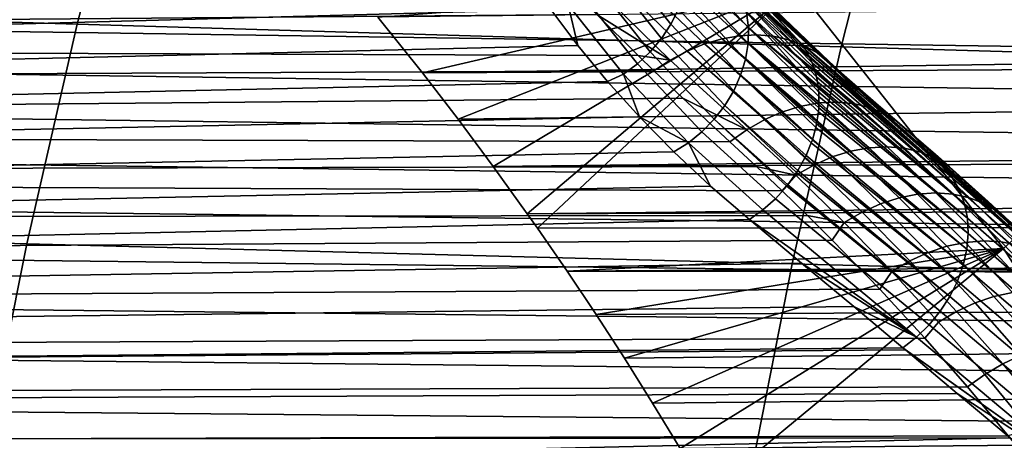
# Model space of a CAD drawing. Header units: metres. Extents: x -240 to 45, y -77 to 27.
# Tile 489 of 656: x -178.65 to -176.29, y 3.91 to 4.92. Entities that reach past the tile are written whole.
import ezdxf

# ---------------------------------------------------------------- set-up
doc = ezdxf.new("R2010")
doc.units = ezdxf.units.M
doc.layers.add('solid_102011X2', color=7, linetype='CONTINUOUS')

msp = doc.modelspace()

# ---------------------------------------------------------------- linework, layer by layer
at = {"layer": 'solid_102011X2'}
for points in [[(-176.293198, 4.371068, 305.624207), (-176.790131, 5.000841, 305.225067), (-176.260422, 5.570299, 306.36084), (-175.666824, 4.946773, 306.850708)], [(-178.376648, 5.427757, 344.88028), (-180.186462, 5.488633, 343.467377), (-180.324097, 4.964121, 343.619049), (-178.510635, 4.909055, 345.032043)], [(-176.551605, 5.367584, 346.269531), (-178.376648, 5.427757, 344.88028), (-178.510635, 4.909055, 345.032043), (-176.682022, 4.854626, 346.421326)], [(-176.77742, 4.86266, 288.151917), (-177.057358, 5.159263, 288.322449), (-177.238037, 5.360283, 288.675201)], [(-176.86673, 4.944856, 288.31543), (-176.77742, 4.86266, 288.151917), (-177.238037, 5.360283, 288.675201)], [(-174.711884, 5.308138, 347.634583), (-176.551605, 5.367584, 346.269531), (-176.682022, 4.854626, 346.421326), (-174.838776, 4.800856, 347.786346)], [(-176.63205, 4.737661, 287.86322), (-177.057358, 5.159263, 288.322449), (-176.77742, 4.86266, 288.151917)], [(-176.63205, 4.737661, 287.86322), (-176.89003, 4.991804, 287.981537), (-177.057358, 5.159263, 288.322449)], [(-177.003036, 5.092597, 287.795654), (-177.053986, 5.143896, 287.889069), (-176.89003, 4.991804, 287.981537), (-176.711807, 4.820355, 287.644836)], [(-177.216568, 5.069499, 289.30368), (-177.08931, 4.908525, 288.957703), (-177.071472, 4.944867, 288.94693), (-177.19754, 5.10515, 289.292633)], [(-177.049301, 5.058415, 288.899902), (-176.903793, 4.900265, 288.561829), (-176.908218, 4.936714, 288.541626), (-177.052841, 5.09531, 288.880371)], [(-176.890503, 4.983142, 287.600677), (-177.003036, 5.092597, 287.795654), (-176.711807, 4.820355, 287.644836)], [(-177.240372, 5.036063, 289.312134), (-177.111893, 4.874137, 288.965637), (-177.08931, 4.908525, 288.957703), (-177.216568, 5.069499, 289.30368)], [(-176.966995, 4.873785, 287.123291), (-177.141663, 5.038148, 287.417725), (-177.100601, 5.044208, 287.438293), (-176.925201, 4.880945, 287.145538)], [(-176.925201, 4.880945, 287.145538), (-177.100601, 5.044208, 287.438293), (-177.060287, 5.045449, 287.46109), (-176.884201, 4.882961, 287.170197)], [(-176.884201, 4.882961, 287.170197), (-177.060287, 5.045449, 287.46109), (-177.021286, 5.041855, 287.485809), (-176.844589, 4.879804, 287.196899)], [(-177.05127, 5.02055, 288.917725), (-176.904739, 4.86256, 288.580048), (-176.903793, 4.900265, 288.561829), (-177.049301, 5.058415, 288.899902)], [(-179.901703, 4.875221, 290.735718), (-177.377228, 4.94403, 289.332733), (-177.436111, 5.030574, 289.516785), (-179.842926, 4.955428, 290.833527)], [(-177.268448, 5.005496, 289.31781), (-177.138763, 4.842372, 288.970612), (-177.111893, 4.874137, 288.965637), (-177.240372, 5.036063, 289.312134)], [(-177.050537, 4.844513, 287.087219), (-177.223846, 5.011958, 287.384369), (-177.182922, 5.027349, 287.399658), (-177.008972, 4.861582, 287.10376)], [(-177.008972, 4.861582, 287.10376), (-177.182922, 5.027349, 287.399658), (-177.141663, 5.038148, 287.417725), (-176.966995, 4.873785, 287.123291)], [(-177.058701, 4.982453, 288.933502), (-176.911041, 4.824333, 288.596008), (-176.904739, 4.86256, 288.580048), (-177.05127, 5.02055, 288.917725)], [(-176.844589, 4.879804, 287.196899), (-177.021286, 5.041855, 287.485809), (-176.9841, 5.033473, 287.512115), (-176.806915, 4.871518, 287.225281)], [(-176.806915, 4.871518, 287.225281), (-176.9841, 5.033473, 287.512115), (-176.949234, 5.020415, 287.539673), (-176.771729, 4.858222, 287.254883)], [(-176.771729, 4.858222, 287.254883), (-176.949234, 5.020415, 287.539673), (-176.917145, 5.002858, 287.568115), (-176.739517, 4.840108, 287.285339)], [(-170.334702, 5.00641, 299.099182), (-177.790649, 4.92571, 303.673676), (-177.684311, 4.792286, 303.760437), (-170.124023, 4.902633, 299.093689)], [(-177.684311, 4.792286, 303.760437), (-177.790649, 4.92571, 303.673676), (-176.790131, 5.000841, 305.225067)], [(-177.598663, 4.680839, 303.82959), (-177.684311, 4.792286, 303.760437), (-176.790131, 5.000841, 305.225067)], [(-177.514893, 4.568139, 303.896606), (-177.598663, 4.680839, 303.82959), (-176.790131, 5.000841, 305.225067)], [(-177.433197, 4.454524, 303.961426), (-177.514893, 4.568139, 303.896606), (-176.790131, 5.000841, 305.225067)], [(-177.408798, 4.419834, 303.980682), (-177.433197, 4.454524, 303.961426), (-176.790131, 5.000841, 305.225067)], [(-177.337769, 4.316699, 304.036438), (-177.408798, 4.419834, 303.980682), (-176.790131, 5.000841, 305.225067), (-176.293198, 4.371068, 305.624207)], [(-177.300278, 4.978392, 289.320648), (-177.169403, 4.813851, 288.972473), (-177.138763, 4.842372, 288.970612), (-177.268448, 5.005496, 289.31781)], [(-177.091095, 4.822821, 287.073914), (-177.26387, 4.99218, 287.372009), (-177.223846, 5.011958, 287.384369), (-177.050537, 4.844513, 287.087219)], [(-176.93277, 5.003036, 288.49707), (-176.766785, 4.846854, 288.16568), (-176.86673, 4.944856, 288.31543)], [(-176.93277, 5.003036, 288.49707), (-176.917953, 4.971195, 288.519897), (-176.747009, 4.803831, 288.197998), (-176.75145, 4.815998, 288.189514)], [(-176.93277, 5.003036, 288.49707), (-176.75145, 4.815998, 288.189514), (-176.76001, 4.834768, 288.175446)], [(-176.93277, 5.003036, 288.49707), (-176.76001, 4.834768, 288.175446), (-176.766785, 4.846854, 288.16568)], [(-176.917145, 5.002858, 287.568115), (-176.890503, 4.983142, 287.600677), (-176.783798, 4.883585, 287.428314), (-176.739517, 4.840108, 287.285339)], [(-178.793991, 4.99227, 291.694519), (-175.071426, 4.936011, 289.325531), (-175.166321, 4.839608, 289.167633), (-178.893829, 4.894685, 291.528412)], [(-177.33522, 4.95528, 289.320526), (-177.203201, 4.78913, 288.971222), (-177.169403, 4.813851, 288.972473), (-177.300278, 4.978392, 289.320648)], [(-177.26387, 4.99218, 287.372009), (-177.091095, 4.822821, 287.073914), (-177.267029, 4.932339, 287.299622), (-177.302612, 4.968645, 287.363281)], [(-177.071472, 4.944867, 288.94693), (-176.922577, 4.786331, 288.609344), (-176.911041, 4.824333, 288.596008), (-177.058701, 4.982453, 288.933502)], [(-176.783798, 4.883585, 287.428314), (-176.890503, 4.983142, 287.600677), (-176.711807, 4.820355, 287.644836), (-176.522202, 4.645595, 287.312378)], [(-176.63205, 4.737661, 287.86322), (-176.462616, 4.587654, 287.552429), (-176.711807, 4.820355, 287.644836), (-176.89003, 4.991804, 287.981537)], [(-177.302612, 4.968645, 287.363281), (-177.267029, 4.932339, 287.299622), (-185.505386, 4.864264, 292.171844), (-185.489929, 4.967966, 292.281921)], [(-178.510635, 4.909055, 345.032043), (-180.324097, 4.964121, 343.619049), (-180.447784, 4.431952, 343.755402), (-178.631073, 4.382783, 345.168427)], [(-177.33522, 4.95528, 289.320526), (-177.377228, 4.94403, 289.332733), (-177.312256, 4.857612, 289.151245)], [(-177.203201, 4.78913, 288.971222), (-177.33522, 4.95528, 289.320526), (-177.312256, 4.857612, 289.151245), (-177.241272, 4.77159, 288.972412)], [(-176.917953, 4.971195, 288.519897), (-176.908218, 4.936714, 288.541626), (-176.738647, 4.770409, 288.219177), (-176.741013, 4.782238, 288.212036)], [(-176.917953, 4.971195, 288.519897), (-176.741013, 4.782238, 288.212036), (-176.747009, 4.803831, 288.197998)], [(-177.267029, 4.932339, 287.299622), (-177.167542, 4.833504, 287.12735), (-185.505386, 4.864264, 292.171844)], [(-179.959213, 4.793725, 290.640015), (-177.312256, 4.857612, 289.151245), (-177.377228, 4.94403, 289.332733), (-179.901703, 4.875221, 290.735718)], [(-177.091095, 4.822821, 287.073914), (-177.167542, 4.833504, 287.12735), (-177.267029, 4.932339, 287.299622)], [(-177.08931, 4.908525, 288.957703), (-176.939117, 4.749293, 288.619843), (-176.922577, 4.786331, 288.609344), (-177.071472, 4.944867, 288.94693)], [(-176.908218, 4.936714, 288.541626), (-176.903793, 4.900265, 288.561829), (-176.735107, 4.735111, 288.238586), (-176.735687, 4.746233, 288.232788)], [(-176.908218, 4.936714, 288.541626), (-176.735687, 4.746233, 288.232788), (-176.738647, 4.770409, 288.219177)], [(-176.766785, 4.846854, 288.16568), (-176.77742, 4.86266, 288.151917), (-176.86673, 4.944856, 288.31543)], [(-175.888824, 3.74163, 305.930542), (-176.293198, 4.371068, 305.624207), (-175.666824, 4.946773, 306.850708), (-175.163818, 4.323822, 307.250885)], [(-176.682022, 4.854626, 346.421326), (-178.510635, 4.909055, 345.032043), (-178.631073, 4.382783, 345.168427), (-176.79924, 4.334184, 346.55777)], [(-169.980637, 4.832137, 299.087341), (-170.124023, 4.902633, 299.093689), (-177.684311, 4.792286, 303.760437)], [(-177.111893, 4.874137, 288.965637), (-176.960358, 4.713944, 288.627258), (-176.939117, 4.749293, 288.619843), (-177.08931, 4.908525, 288.957703)], [(-178.893829, 4.894685, 291.528412), (-175.166321, 4.839608, 289.167633), (-175.258652, 4.739569, 289.013977), (-178.990921, 4.793117, 291.366821)], [(-176.925201, 4.880945, 287.145538), (-176.739029, 4.719337, 286.860718), (-176.777069, 4.712403, 286.83905), (-176.966995, 4.873785, 287.123291)], [(-176.884201, 4.882961, 287.170197), (-176.697098, 4.72187, 286.887512), (-176.733154, 4.720023, 286.864288), (-176.925201, 4.880945, 287.145538)], [(-176.925201, 4.880945, 287.145538), (-176.733154, 4.720023, 286.864288), (-176.739029, 4.719337, 286.860718)], [(-176.904739, 4.86256, 288.580048), (-176.73558, 4.708686, 288.251373), (-176.735107, 4.735111, 288.238586), (-176.903793, 4.900265, 288.561829)], [(-176.884201, 4.882961, 287.170197), (-176.690247, 4.721747, 286.892212), (-176.697098, 4.72187, 286.887512)], [(-176.844589, 4.879804, 287.196899), (-176.656693, 4.718795, 286.916473), (-176.690247, 4.721747, 286.892212), (-176.884201, 4.882961, 287.170197)], [(-176.844589, 4.879804, 287.196899), (-176.649048, 4.717548, 286.922333), (-176.656693, 4.718795, 286.916473)], [(-176.844589, 4.879804, 287.196899), (-176.806915, 4.871518, 287.225281), (-176.618408, 4.710159, 286.947205), (-176.649048, 4.717548, 286.922333)], [(-176.712769, 4.819223, 287.319305), (-176.783798, 4.883585, 287.428314), (-176.522202, 4.645595, 287.312378)], [(-176.739517, 4.840108, 287.285339), (-176.783798, 4.883585, 287.428314), (-176.712769, 4.819223, 287.319305)], [(-177.167542, 4.833504, 287.12735), (-177.130219, 4.79734, 287.064728), (-185.519989, 4.759582, 292.064362), (-185.505386, 4.864264, 292.171844)], [(-180.015488, 4.710875, 290.546356), (-177.241272, 4.77159, 288.972412), (-177.312256, 4.857612, 289.151245), (-179.959213, 4.793725, 290.640015)], [(-177.138763, 4.842372, 288.970612), (-176.985855, 4.680972, 288.631439), (-176.960358, 4.713944, 288.627258), (-177.111893, 4.874137, 288.965637)], [(-177.008972, 4.861582, 287.10376), (-176.824814, 4.697689, 286.815308), (-176.865036, 4.680069, 286.798279), (-177.050537, 4.844513, 287.087219)], [(-176.966995, 4.873785, 287.123291), (-176.78183, 4.711235, 286.836517), (-176.821274, 4.699012, 286.816925), (-177.008972, 4.861582, 287.10376)], [(-177.008972, 4.861582, 287.10376), (-176.821274, 4.699012, 286.816925), (-176.824814, 4.697689, 286.815308)], [(-176.966995, 4.873785, 287.123291), (-176.777069, 4.712403, 286.83905), (-176.78183, 4.711235, 286.836517)], [(-176.911041, 4.824333, 288.596008), (-176.740677, 4.670327, 288.267426), (-176.73642, 4.698577, 288.25589), (-176.904739, 4.86256, 288.580048)], [(-176.904739, 4.86256, 288.580048), (-176.73642, 4.698577, 288.25589), (-176.73558, 4.708686, 288.251373)], [(-176.806915, 4.871518, 287.225281), (-176.61026, 4.707494, 286.954224), (-176.618408, 4.710159, 286.947205)], [(-176.806915, 4.871518, 287.225281), (-176.771729, 4.858222, 287.254883), (-176.58287, 4.696096, 286.979156), (-176.61026, 4.707494, 286.954224)], [(-176.415588, 4.539679, 287.534729), (-176.437927, 4.565656, 287.509247), (-176.63205, 4.737661, 287.86322), (-176.77742, 4.86266, 288.151917)], [(-176.766785, 4.846854, 288.16568), (-176.415588, 4.539679, 287.534729), (-176.77742, 4.86266, 288.151917)], [(-176.739517, 4.840108, 287.285339), (-176.574478, 4.691749, 286.987305), (-176.58287, 4.696096, 286.979156), (-176.771729, 4.858222, 287.254883)], [(-169.980637, 4.832137, 299.087341), (-177.684311, 4.792286, 303.760437), (-177.598663, 4.680839, 303.82959), (-169.878571, 4.78199, 299.081604)], [(-177.169403, 4.813851, 288.972473), (-177.015152, 4.651021, 288.632355), (-176.985855, 4.680972, 288.631439), (-177.138763, 4.842372, 288.970612)], [(-177.091095, 4.822821, 287.073914), (-177.130219, 4.79734, 287.064728), (-177.167542, 4.833504, 287.12735)], [(-177.050537, 4.844513, 287.087219), (-176.865036, 4.680069, 286.798279), (-176.907654, 4.655887, 286.783386), (-177.091095, 4.822821, 287.073914)], [(-174.838776, 4.800856, 347.786346), (-176.682022, 4.854626, 346.421326), (-176.79924, 4.334184, 346.55777), (-174.952835, 4.286175, 347.922791)], [(-176.766785, 4.846854, 288.16568), (-176.76001, 4.834768, 288.175446), (-176.398758, 4.510806, 287.560425), (-176.415588, 4.539679, 287.534729)], [(-176.76001, 4.834768, 288.175446), (-176.75145, 4.815998, 288.189514), (-176.398758, 4.510806, 287.560425)], [(-176.739517, 4.840108, 287.285339), (-176.712769, 4.819223, 287.319305), (-176.522171, 4.65264, 287.044861), (-176.542313, 4.670572, 287.021057)], [(-176.739517, 4.840108, 287.285339), (-176.550629, 4.676824, 287.011902), (-176.574478, 4.691749, 286.987305)], [(-176.739517, 4.840108, 287.285339), (-176.542313, 4.670572, 287.021057), (-176.550629, 4.676824, 287.011902)], [(-177.203201, 4.78913, 288.971222), (-177.047638, 4.624674, 288.629944), (-177.015152, 4.651021, 288.632355), (-177.169403, 4.813851, 288.972473)], [(-177.091095, 4.822821, 287.073914), (-176.907654, 4.655887, 286.783386), (-177.061264, 4.731642, 286.951508), (-177.130219, 4.79734, 287.064728)], [(-176.922577, 4.786331, 288.609344), (-176.7509, 4.631906, 288.28064), (-176.742584, 4.661473, 288.270721), (-176.911041, 4.824333, 288.596008)], [(-176.911041, 4.824333, 288.596008), (-176.742584, 4.661473, 288.270721), (-176.740677, 4.670327, 288.267426)], [(-176.75145, 4.815998, 288.189514), (-176.747009, 4.803831, 288.197998), (-176.386749, 4.47869, 287.584991), (-176.398758, 4.510806, 287.560425)], [(-176.522171, 4.65264, 287.044861), (-176.712769, 4.819223, 287.319305), (-176.522202, 4.645595, 287.312378), (-176.320694, 4.468202, 286.9841)], [(-176.437927, 4.565656, 287.509247), (-176.270859, 4.416834, 287.229675), (-176.522202, 4.645595, 287.312378), (-176.711807, 4.820355, 287.644836)], [(-176.462616, 4.587654, 287.552429), (-176.437927, 4.565656, 287.509247), (-176.711807, 4.820355, 287.644836)], [(-177.130219, 4.79734, 287.064728), (-177.061264, 4.731642, 286.951508), (-185.533844, 4.654019, 291.959595), (-185.519989, 4.759582, 292.064362)], [(-178.990921, 4.793117, 291.366821), (-175.258652, 4.739569, 289.013977), (-175.348389, 4.63607, 288.864624), (-179.08522, 4.687762, 291.2099)], [(-177.203201, 4.78913, 288.971222), (-177.241272, 4.77159, 288.972412), (-177.16449, 4.686502, 288.796692)], [(-177.203201, 4.78913, 288.971222), (-177.16449, 4.686502, 288.796692), (-177.047638, 4.624674, 288.629944)], [(-176.939117, 4.749293, 288.619843), (-176.766037, 4.594172, 288.290771), (-176.753464, 4.624471, 288.282867), (-176.922577, 4.786331, 288.609344)], [(-176.922577, 4.786331, 288.609344), (-176.753464, 4.624471, 288.282867), (-176.7509, 4.631906, 288.28064)], [(-176.747009, 4.803831, 288.197998), (-176.741013, 4.782238, 288.212036), (-176.386749, 4.47869, 287.584991)], [(-180.070526, 4.626757, 290.454742), (-177.16449, 4.686502, 288.796692), (-177.241272, 4.77159, 288.972412), (-180.015488, 4.710875, 290.546356)], [(-169.878571, 4.78199, 299.081604), (-177.598663, 4.680839, 303.82959), (-177.514893, 4.568139, 303.896606), (-169.626129, 4.65806, 299.063293)], [(-176.741013, 4.782238, 288.212036), (-176.738647, 4.770409, 288.219177), (-176.386749, 4.47869, 287.584991)], [(-176.735687, 4.746233, 288.232788), (-176.379791, 4.443967, 287.60788), (-176.386749, 4.47869, 287.584991), (-176.738647, 4.770409, 288.219177)], [(-176.960358, 4.713944, 288.627258), (-176.785782, 4.557861, 288.297607), (-176.76889, 4.588243, 288.292084), (-176.939117, 4.749293, 288.619843)], [(-176.939117, 4.749293, 288.619843), (-176.76889, 4.588243, 288.292084), (-176.766037, 4.594172, 288.290771)], [(-176.735687, 4.746233, 288.232788), (-176.735107, 4.735111, 288.238586), (-176.379791, 4.443967, 287.60788)], [(-176.63205, 4.737661, 287.86322), (-176.437927, 4.565656, 287.509247), (-176.462616, 4.587654, 287.552429)], [(-177.061264, 4.731642, 286.951508), (-176.94838, 4.626888, 286.772491), (-185.533844, 4.654019, 291.959595)], [(-176.907654, 4.655887, 286.783386), (-176.94838, 4.626888, 286.772491), (-177.061264, 4.731642, 286.951508)], [(-176.985855, 4.680972, 288.631439), (-176.809784, 4.523681, 288.300995), (-176.788574, 4.55345, 288.298218), (-176.960358, 4.713944, 288.627258)], [(-176.960358, 4.713944, 288.627258), (-176.788574, 4.55345, 288.298218), (-176.785782, 4.557861, 288.297607)], [(-176.739029, 4.719337, 286.860718), (-176.61528, 4.61266, 286.67804), (-176.659409, 4.604477, 286.653351), (-176.777069, 4.712403, 286.83905)], [(-176.739029, 4.719337, 286.860718), (-176.733154, 4.720023, 286.864288), (-176.61528, 4.61266, 286.67804)], [(-176.73558, 4.708686, 288.251373), (-176.378036, 4.407323, 287.628693), (-176.379791, 4.443967, 287.60788), (-176.735107, 4.735111, 288.238586)], [(-176.697098, 4.72187, 286.887512), (-176.572128, 4.615005, 286.705505), (-176.61528, 4.61266, 286.67804), (-176.733154, 4.720023, 286.864288)], [(-176.697098, 4.72187, 286.887512), (-176.690247, 4.721747, 286.892212), (-176.572128, 4.615005, 286.705505)], [(-176.656693, 4.718795, 286.916473), (-176.53067, 4.611473, 286.735382), (-176.572128, 4.615005, 286.705505), (-176.690247, 4.721747, 286.892212)], [(-176.656693, 4.718795, 286.916473), (-176.649048, 4.717548, 286.922333), (-176.53067, 4.611473, 286.735382)], [(-176.618408, 4.710159, 286.947205), (-176.491577, 4.602121, 286.76712), (-176.53067, 4.611473, 286.735382), (-176.649048, 4.717548, 286.922333)], [(-176.824814, 4.697689, 286.815308), (-176.703796, 4.590589, 286.631897), (-176.747696, 4.571223, 286.614044), (-176.865036, 4.680069, 286.798279)], [(-176.824814, 4.697689, 286.815308), (-176.821274, 4.699012, 286.816925), (-176.703796, 4.590589, 286.631897)], [(-176.78183, 4.711235, 286.836517), (-176.659409, 4.604477, 286.653351), (-176.703796, 4.590589, 286.631897), (-176.821274, 4.699012, 286.816925)], [(-176.78183, 4.711235, 286.836517), (-176.777069, 4.712403, 286.83905), (-176.659409, 4.604477, 286.653351)], [(-176.740677, 4.670327, 288.267426), (-176.381531, 4.369482, 287.646973), (-176.378036, 4.407323, 287.628693), (-176.73642, 4.698577, 288.25589)], [(-176.73558, 4.708686, 288.251373), (-176.73642, 4.698577, 288.25589), (-176.378036, 4.407323, 287.628693)], [(-176.618408, 4.710159, 286.947205), (-176.61026, 4.707494, 286.954224), (-176.491577, 4.602121, 286.76712)], [(-176.58287, 4.696096, 286.979156), (-176.455505, 4.587104, 286.800201), (-176.491577, 4.602121, 286.76712), (-176.61026, 4.707494, 286.954224)], [(-176.58287, 4.696096, 286.979156), (-176.574478, 4.691749, 286.987305), (-176.455505, 4.587104, 286.800201)], [(-176.550629, 4.676824, 287.011902), (-176.423019, 4.566667, 286.834137), (-176.455505, 4.587104, 286.800201), (-176.574478, 4.691749, 286.987305)], [(-180.124359, 4.541421, 290.365143), (-177.082108, 4.602657, 288.624207), (-177.16449, 4.686502, 288.796692), (-180.070526, 4.626757, 290.454742)], [(-179.08522, 4.687762, 291.2099), (-175.348389, 4.63607, 288.864624), (-175.435471, 4.529321, 288.719666), (-179.176697, 4.578832, 291.057648)], [(-177.047638, 4.624674, 288.629944), (-177.16449, 4.686502, 288.796692), (-177.082108, 4.602657, 288.624207)], [(-177.015152, 4.651021, 288.632355), (-176.839172, 4.490652, 288.300812), (-176.812134, 4.520721, 288.301147), (-176.985855, 4.680972, 288.631439)], [(-176.985855, 4.680972, 288.631439), (-176.812134, 4.520721, 288.301147), (-176.809784, 4.523681, 288.300995)], [(-176.865036, 4.680069, 286.798279), (-176.747696, 4.571223, 286.614044), (-176.790421, 4.546699, 286.600037), (-176.907654, 4.655887, 286.783386)], [(-176.740677, 4.670327, 288.267426), (-176.742584, 4.661473, 288.270721), (-176.381531, 4.369482, 287.646973)], [(-176.550629, 4.676824, 287.011902), (-176.542313, 4.670572, 287.021057), (-176.45639, 4.596333, 286.943207), (-176.423019, 4.566667, 286.834137)], [(-176.542313, 4.670572, 287.021057), (-176.522171, 4.65264, 287.044861), (-176.45639, 4.596333, 286.943207)], [(-176.94838, 4.626888, 286.772491), (-176.884995, 4.56806, 286.673706), (-185.54689, 4.547612, 291.857483), (-185.533844, 4.654019, 291.959595)], [(-169.511795, 4.601267, 299.053833), (-169.626129, 4.65806, 299.063293), (-177.514893, 4.568139, 303.896606)], [(-177.047638, 4.624674, 288.629944), (-176.869186, 4.46379, 288.297211), (-176.839172, 4.490652, 288.300812), (-177.015152, 4.651021, 288.632355)], [(-176.907654, 4.655887, 286.783386), (-176.790421, 4.546699, 286.600037), (-176.884995, 4.56806, 286.673706), (-176.94838, 4.626888, 286.772491)], [(-176.7509, 4.631906, 288.28064), (-176.390182, 4.331192, 287.662415), (-176.381531, 4.369482, 287.646973), (-176.742584, 4.661473, 288.270721)], [(-176.270859, 4.416834, 287.229675), (-176.060822, 4.230302, 286.905731), (-176.320694, 4.468202, 286.9841), (-176.522202, 4.645595, 287.312378)], [(-176.45639, 4.596333, 286.943207), (-176.522171, 4.65264, 287.044861), (-176.320694, 4.468202, 286.9841), (-176.001617, 4.177227, 286.812714)], [(-177.047638, 4.624674, 288.629944), (-177.082108, 4.602657, 288.624207), (-176.994476, 4.520665, 288.455566)], [(-176.869186, 4.46379, 288.297211), (-177.047638, 4.624674, 288.629944), (-176.994476, 4.520665, 288.455566), (-176.901627, 4.440622, 288.290436)], [(-176.766037, 4.594172, 288.290771), (-176.403824, 4.293209, 287.674652), (-176.390182, 4.331192, 287.662415), (-176.753464, 4.624471, 288.282867)], [(-176.7509, 4.631906, 288.28064), (-176.753464, 4.624471, 288.282867), (-176.390182, 4.331192, 287.662415)], [(-180.177002, 4.454782, 290.277557), (-176.994476, 4.520665, 288.455566), (-177.082108, 4.602657, 288.624207), (-180.124359, 4.541421, 290.365143)], [(-169.511795, 4.601267, 299.053833), (-177.514893, 4.568139, 303.896606), (-177.433197, 4.454524, 303.961426), (-169.399796, 4.544442, 299.044708)], [(-176.659409, 4.604477, 286.653351), (-176.54335, 4.492578, 286.468811), (-176.587921, 4.478206, 286.448059), (-176.703796, 4.590589, 286.631897)], [(-176.61528, 4.61266, 286.67804), (-176.499008, 4.501316, 286.492889), (-176.54335, 4.492578, 286.468811), (-176.659409, 4.604477, 286.653351)], [(-176.572128, 4.615005, 286.705505), (-176.455612, 4.504279, 286.519928), (-176.499008, 4.501316, 286.492889), (-176.61528, 4.61266, 286.67804)], [(-176.53067, 4.611473, 286.735382), (-176.413879, 4.501416, 286.549469), (-176.455612, 4.504279, 286.519928), (-176.572128, 4.615005, 286.705505)], [(-176.491577, 4.602121, 286.76712), (-176.374496, 4.492775, 286.581055), (-176.413879, 4.501416, 286.549469), (-176.53067, 4.611473, 286.735382)], [(-176.455505, 4.587104, 286.800201), (-176.338104, 4.478499, 286.614136), (-176.374496, 4.492775, 286.581055), (-176.491577, 4.602121, 286.76712)], [(-176.001617, 4.177227, 286.812714), (-176.392426, 4.54011, 286.843994), (-176.45639, 4.596333, 286.943207)], [(-176.423019, 4.566667, 286.834137), (-176.45639, 4.596333, 286.943207), (-176.392426, 4.54011, 286.843994)], [(-179.176697, 4.578832, 291.057648), (-175.435471, 4.529321, 288.719666), (-175.519852, 4.419525, 288.579224), (-179.265289, 4.466557, 290.910217)], [(-176.785782, 4.557861, 288.297607), (-176.422195, 4.256285, 287.683441), (-176.403824, 4.293209, 287.674652), (-176.76889, 4.588243, 288.292084)], [(-176.766037, 4.594172, 288.290771), (-176.76889, 4.588243, 288.292084), (-176.403824, 4.293209, 287.674652)], [(-176.703796, 4.590589, 286.631897), (-176.587921, 4.478206, 286.448059), (-176.631973, 4.458437, 286.43103), (-176.747696, 4.571223, 286.614044)], [(-176.423019, 4.566667, 286.834137), (-176.305298, 4.45882, 286.648193), (-176.338104, 4.478499, 286.614136), (-176.455505, 4.587104, 286.800201)], [(-176.884995, 4.56806, 286.673706), (-176.823029, 4.509213, 286.576935), (-185.54689, 4.547612, 291.857483)], [(-176.790421, 4.546699, 286.600037), (-176.823029, 4.509213, 286.576935), (-176.884995, 4.56806, 286.673706)], [(-176.809784, 4.523681, 288.300995), (-176.444931, 4.221148, 287.68866), (-176.422195, 4.256285, 287.683441), (-176.788574, 4.55345, 288.298218)], [(-176.747696, 4.571223, 286.614044), (-176.631973, 4.458437, 286.43103), (-176.674805, 4.433595, 286.417938), (-176.790421, 4.546699, 286.600037)], [(-176.785782, 4.557861, 288.297607), (-176.788574, 4.55345, 288.298218), (-176.422195, 4.256285, 287.683441)], [(-176.415588, 4.539679, 287.534729), (-176.270859, 4.416834, 287.229675), (-176.437927, 4.565656, 287.509247)], [(-176.423019, 4.566667, 286.834137), (-176.392426, 4.54011, 286.843994), (-176.330231, 4.483979, 286.747162)], [(-176.423019, 4.566667, 286.834137), (-176.330231, 4.483979, 286.747162), (-176.305298, 4.45882, 286.648193)], [(-176.823029, 4.509213, 286.576935), (-176.762512, 4.450361, 286.482239), (-185.559174, 4.440425, 291.758057), (-185.54689, 4.547612, 291.857483)], [(-169.290115, 4.487599, 299.035858), (-169.399796, 4.544442, 299.044708), (-177.433197, 4.454524, 303.961426)], [(-176.790421, 4.546699, 286.600037), (-176.674805, 4.433595, 286.417938), (-176.762512, 4.450361, 286.482239), (-176.823029, 4.509213, 286.576935)], [(-176.040421, 4.207006, 286.932709), (-176.060822, 4.230302, 286.905731), (-176.270859, 4.416834, 287.229675), (-176.415588, 4.539679, 287.534729)], [(-176.415588, 4.539679, 287.534729), (-176.398758, 4.510806, 287.560425), (-176.024139, 4.179842, 286.959229), (-176.040421, 4.207006, 286.932709)], [(-176.001617, 4.177227, 286.812714), (-175.944016, 4.124167, 286.721863), (-176.330231, 4.483979, 286.747162), (-176.392426, 4.54011, 286.843994)], [(-180.228409, 4.366991, 290.191986), (-176.901627, 4.440622, 288.290436), (-176.994476, 4.520665, 288.455566), (-180.177002, 4.454782, 290.277557)], [(-176.839172, 4.490652, 288.300812), (-176.471573, 4.188494, 287.690186), (-176.444931, 4.221148, 287.68866), (-176.812134, 4.520721, 288.301147)], [(-176.809784, 4.523681, 288.300995), (-176.812134, 4.520721, 288.301147), (-176.444931, 4.221148, 287.68866)], [(-176.455612, 4.504279, 286.519928), (-176.340759, 4.389387, 286.335541), (-176.384399, 4.385812, 286.30899), (-176.499008, 4.501316, 286.492889)], [(-176.413879, 4.501416, 286.549469), (-176.298752, 4.387196, 286.364777), (-176.340759, 4.389387, 286.335541), (-176.455612, 4.504279, 286.519928)], [(-176.374496, 4.492775, 286.581055), (-176.259064, 4.379274, 286.396149), (-176.298752, 4.387196, 286.364777), (-176.413879, 4.501416, 286.549469)], [(-176.398758, 4.510806, 287.560425), (-176.386749, 4.47869, 287.584991), (-176.012421, 4.149455, 286.984619), (-176.024139, 4.179842, 286.959229)], [(-169.290115, 4.487599, 299.035858), (-177.433197, 4.454524, 303.961426), (-177.408798, 4.419834, 303.980682), (-169.182739, 4.430749, 299.027313)], [(-176.869186, 4.46379, 288.297211), (-176.501602, 4.158967, 287.687988), (-176.471573, 4.188494, 287.690186), (-176.839172, 4.490652, 288.300812)], [(-176.587921, 4.478206, 286.448059), (-176.473724, 4.361691, 286.265564), (-176.517944, 4.341541, 286.24939), (-176.631973, 4.458437, 286.43103)], [(-176.54335, 4.492578, 286.468811), (-176.42897, 4.376529, 286.285553), (-176.473724, 4.361691, 286.265564), (-176.587921, 4.478206, 286.448059)], [(-176.499008, 4.501316, 286.492889), (-176.384399, 4.385812, 286.30899), (-176.42897, 4.376529, 286.285553), (-176.54335, 4.492578, 286.468811)], [(-176.386749, 4.47869, 287.584991), (-176.379791, 4.443967, 287.60788), (-176.005463, 4.116423, 287.008423), (-176.012421, 4.149455, 286.984619)], [(-176.338104, 4.478499, 286.614136), (-176.222366, 4.365752, 286.429199), (-176.259064, 4.379274, 286.396149), (-176.374496, 4.492775, 286.581055)], [(-176.305298, 4.45882, 286.648193), (-176.18924, 4.346851, 286.463379), (-176.222366, 4.365752, 286.429199), (-176.338104, 4.478499, 286.614136)], [(-175.944016, 4.124167, 286.721863), (-175.833466, 4.018145, 286.546448), (-176.269745, 4.427949, 286.652649), (-176.330231, 4.483979, 286.747162)], [(-176.305298, 4.45882, 286.648193), (-176.330231, 4.483979, 286.747162), (-176.269745, 4.427949, 286.652649)], [(-179.265289, 4.466557, 290.910217), (-175.519852, 4.419525, 288.579224), (-175.601532, 4.306862, 288.443298), (-179.350967, 4.351136, 290.767609)], [(-176.869186, 4.46379, 288.297211), (-176.901627, 4.440622, 288.290436), (-176.501602, 4.158967, 287.687988)], [(-176.631973, 4.458437, 286.43103), (-176.517944, 4.341541, 286.24939), (-176.560898, 4.316409, 286.237274), (-176.674805, 4.433595, 286.417938)], [(-176.001617, 4.177227, 286.812714), (-176.320694, 4.468202, 286.9841), (-176.060822, 4.230302, 286.905731)], [(-176.305298, 4.45882, 286.648193), (-176.269745, 4.427949, 286.652649), (-176.153717, 4.316235, 286.470459), (-176.18924, 4.346851, 286.463379)], [(-176.762512, 4.450361, 286.482239), (-176.70343, 4.391517, 286.389526), (-185.570801, 4.332534, 291.661407), (-185.559174, 4.440425, 291.758057)], [(-178.631073, 4.382783, 345.168427), (-180.447784, 4.431952, 343.755402), (-180.557388, 3.892951, 343.87619), (-178.737778, 3.849756, 345.289276)], [(-180.278534, 4.278216, 290.108551), (-176.776657, 4.336363, 288.078308), (-176.901627, 4.440622, 288.290436), (-180.228409, 4.366991, 290.191986)], [(-169.182739, 4.430749, 299.027313), (-177.408798, 4.419834, 303.980682), (-177.337769, 4.316699, 304.036438), (-169.077698, 4.373904, 299.019104)], [(-176.501602, 4.158967, 287.687988), (-176.901627, 4.440622, 288.290436), (-176.776657, 4.336363, 288.078308)], [(-176.674805, 4.433595, 286.417938), (-176.70343, 4.391517, 286.389526), (-176.762512, 4.450361, 286.482239)], [(-176.674805, 4.433595, 286.417938), (-176.560898, 4.316409, 286.237274), (-176.589661, 4.273914, 286.210236), (-176.70343, 4.391517, 286.389526)], [(-176.379791, 4.443967, 287.60788), (-176.378036, 4.407323, 287.628693), (-176.003418, 4.08137, 287.030182), (-176.005463, 4.116423, 287.008423)], [(-176.378036, 4.407323, 287.628693), (-176.381531, 4.369482, 287.646973), (-176.006317, 4.044963, 287.049469), (-176.003418, 4.08137, 287.030182)], [(-176.70343, 4.391517, 286.389526), (-176.589661, 4.273914, 286.210236), (-185.581741, 4.223985, 291.567474), (-185.570801, 4.332534, 291.661407)], [(-176.384399, 4.385812, 286.30899), (-176.271561, 4.265961, 286.126587), (-176.31636, 4.256146, 286.10376), (-176.42897, 4.376529, 286.285553)], [(-176.340759, 4.389387, 286.335541), (-176.227661, 4.270143, 286.152618), (-176.271561, 4.265961, 286.126587), (-176.384399, 4.385812, 286.30899)], [(-176.298752, 4.387196, 286.364777), (-176.185379, 4.268624, 286.181458), (-176.227661, 4.270143, 286.152618), (-176.340759, 4.389387, 286.335541)], [(-176.259064, 4.379274, 286.396149), (-176.145386, 4.261429, 286.212646), (-176.185379, 4.268624, 286.181458), (-176.298752, 4.387196, 286.364777)], [(-176.79924, 4.334184, 346.55777), (-178.631073, 4.382783, 345.168427), (-178.737778, 3.849756, 345.289276), (-176.903107, 3.807064, 346.67865)], [(-168.975006, 4.317087, 299.01123), (-169.077698, 4.373904, 299.019104), (-177.337769, 4.316699, 304.036438)], [(-177.268448, 4.212858, 304.090485), (-177.337769, 4.316699, 304.036438), (-176.293198, 4.371068, 305.624207)], [(-177.200928, 4.108491, 304.142761), (-177.268448, 4.212858, 304.090485), (-176.293198, 4.371068, 305.624207)], [(-177.133301, 4.000533, 304.194794), (-177.200928, 4.108491, 304.142761), (-176.293198, 4.371068, 305.624207)], [(-177.067581, 3.891978, 304.244965), (-177.133301, 4.000533, 304.194794), (-176.293198, 4.371068, 305.624207)], [(-177.003799, 3.782995, 304.293396), (-177.067581, 3.891978, 304.244965), (-176.293198, 4.371068, 305.624207)], [(-176.988541, 3.756347, 304.304932), (-177.003799, 3.782995, 304.293396), (-176.293198, 4.371068, 305.624207), (-175.888824, 3.74163, 305.930542)], [(-176.473724, 4.361691, 286.265564), (-176.361313, 4.240859, 286.084595), (-176.405685, 4.220351, 286.069305), (-176.517944, 4.341541, 286.24939)], [(-176.42897, 4.376529, 286.285553), (-176.31636, 4.256146, 286.10376), (-176.361313, 4.240859, 286.084595), (-176.473724, 4.361691, 286.265564)], [(-176.381531, 4.369482, 287.646973), (-176.390182, 4.331192, 287.662415), (-176.014099, 4.00789, 287.065948), (-176.006317, 4.044963, 287.049469)], [(-179.350967, 4.351136, 290.767609), (-175.601532, 4.306862, 288.443298), (-175.68045, 4.191519, 288.311951), (-179.433716, 4.232765, 290.629883)], [(-176.517944, 4.341541, 286.24939), (-176.405685, 4.220351, 286.069305), (-176.448761, 4.194959, 286.058228), (-176.560898, 4.316409, 286.237274)], [(-180.327423, 4.188366, 290.027191), (-176.652023, 4.232011, 287.872101), (-176.776657, 4.336363, 288.078308), (-180.278534, 4.278216, 290.108551)], [(-168.975006, 4.317087, 299.01123), (-177.337769, 4.316699, 304.036438), (-177.268448, 4.212858, 304.090485), (-168.874771, 4.26033, 299.003723)], [(-174.952835, 4.286175, 347.922791), (-176.79924, 4.334184, 346.55777), (-176.903107, 3.807064, 346.67865), (-175.053894, 3.764891, 348.043671)], [(-176.501602, 4.158967, 287.687988), (-176.776657, 4.336363, 288.078308), (-176.652023, 4.232011, 287.872101)], [(-176.560898, 4.316409, 286.237274), (-176.448761, 4.194959, 286.058228), (-176.482071, 4.156564, 286.039246), (-176.589661, 4.273914, 286.210236)], [(-176.390182, 4.331192, 287.662415), (-176.403824, 4.293209, 287.674652), (-176.026627, 3.970856, 287.079254), (-176.014099, 4.00789, 287.065948)], [(-176.403824, 4.293209, 287.674652), (-176.422195, 4.256285, 287.683441), (-176.043671, 3.934561, 287.089203), (-176.026627, 3.970856, 287.079254)], [(-176.589661, 4.273914, 286.210236), (-176.482071, 4.156564, 286.039246), (-185.59201, 4.114837, 291.476257), (-185.581741, 4.223985, 291.567474)], [(-176.271561, 4.265961, 286.126587), (-176.160568, 4.141575, 285.945831), (-176.205597, 4.13124, 285.923706), (-176.31636, 4.256146, 286.10376)], [(-168.874771, 4.26033, 299.003723), (-177.268448, 4.212858, 304.090485), (-177.200928, 4.108491, 304.142761), (-168.776855, 4.203617, 298.996582)], [(-176.422195, 4.256285, 287.683441), (-176.444931, 4.221148, 287.68866), (-176.06488, 3.899693, 287.095551), (-176.043671, 3.934561, 287.089203)], [(-176.31636, 4.256146, 286.10376), (-176.205597, 4.13124, 285.923706), (-176.250732, 4.115524, 285.905334), (-176.361313, 4.240859, 286.084595)], [(-180.375046, 4.09751, 289.947937), (-176.534348, 4.133136, 287.682037), (-176.652023, 4.232011, 287.872101), (-180.327423, 4.188366, 290.027191)], [(-179.433716, 4.232765, 290.629883), (-175.68045, 4.191519, 288.311951), (-175.756607, 4.073671, 288.185211), (-179.513504, 4.111642, 290.497101)], [(-176.501602, 4.158967, 287.687988), (-176.652023, 4.232011, 287.872101), (-176.534348, 4.133136, 287.682037)], [(-176.444931, 4.221148, 287.68866), (-176.471573, 4.188494, 287.690186), (-176.089874, 3.866915, 287.098206), (-176.06488, 3.899693, 287.095551)], [(-176.405685, 4.220351, 286.069305), (-176.295273, 4.094684, 285.891022), (-176.33847, 4.069062, 285.880981), (-176.448761, 4.194959, 286.058228)], [(-176.361313, 4.240859, 286.084595), (-176.250732, 4.115524, 285.905334), (-176.295273, 4.094684, 285.891022), (-176.405685, 4.220351, 286.069305)], [(-168.776855, 4.203617, 298.996582), (-177.200928, 4.108491, 304.142761), (-177.133301, 4.000533, 304.194794), (-168.587341, 4.090244, 298.983124)], [(-176.471573, 4.188494, 287.690186), (-176.501602, 4.158967, 287.687988), (-176.118164, 3.836846, 287.097107), (-176.089874, 3.866915, 287.098206)], [(-176.448761, 4.194959, 286.058228), (-176.33847, 4.069062, 285.880981), (-176.379929, 4.039433, 285.875885), (-176.482071, 4.156564, 286.039246)], [(-176.482071, 4.156564, 286.039246), (-176.379929, 4.039433, 285.875885), (-185.6017, 4.005168, 291.387817), (-185.59201, 4.114837, 291.476257)], [(-176.501602, 4.158967, 287.687988), (-176.534348, 4.133136, 287.682037), (-176.118164, 3.836846, 287.097107)], [(-180.421387, 4.005827, 289.870819), (-176.404007, 4.023646, 287.47702), (-176.528351, 4.128101, 287.672485), (-180.375046, 4.09751, 289.947937)], [(-180.375046, 4.09751, 289.947937), (-176.528351, 4.128101, 287.672485), (-176.534348, 4.133136, 287.682037)], [(-176.118164, 3.836846, 287.097107), (-176.534348, 4.133136, 287.682037), (-176.528351, 4.128101, 287.672485)], [(-176.118164, 3.836846, 287.097107), (-176.528351, 4.128101, 287.672485), (-176.404007, 4.023646, 287.47702)], [(-179.513504, 4.111642, 290.497101), (-175.756607, 4.073671, 288.185211), (-175.830002, 3.953498, 288.06308), (-179.590332, 3.987978, 290.369232)], [(-176.250732, 4.115524, 285.905334), (-176.14209, 3.9855, 285.728058), (-176.186783, 3.964355, 285.714691), (-176.295273, 4.094684, 285.891022)], [(-168.587341, 4.090244, 298.983124), (-177.133301, 4.000533, 304.194794), (-177.067581, 3.891978, 304.244965), (-168.405563, 3.976835, 298.97049)], [(-176.295273, 4.094684, 285.891022), (-176.186783, 3.964355, 285.714691), (-176.230103, 3.938536, 285.70575), (-176.33847, 4.069062, 285.880981)], [(-176.230103, 3.938536, 285.70575), (-176.282471, 3.922451, 285.719482), (-176.379929, 4.039433, 285.875885), (-176.33847, 4.069062, 285.880981)], [(-176.379929, 4.039433, 285.875885), (-176.282471, 3.922451, 285.719482), (-185.610809, 3.895041, 291.302155), (-185.6017, 4.005168, 291.387817)], [(-180.466431, 3.913345, 289.795837), (-176.277328, 3.917581, 287.283386), (-176.404007, 4.023646, 287.47702), (-180.421387, 4.005827, 289.870819)], [(-176.118164, 3.836846, 287.097107), (-176.404007, 4.023646, 287.47702), (-176.277328, 3.917581, 287.283386)], [(-179.590332, 3.987978, 290.369232), (-175.830002, 3.953498, 288.06308), (-175.900604, 3.831172, 287.945557), (-179.664169, 3.861971, 290.246368)], [(-168.405563, 3.976835, 298.97049), (-177.067581, 3.891978, 304.244965), (-177.003799, 3.782995, 304.293396), (-168.231842, 3.863526, 298.958893)], [(-176.282471, 3.922451, 285.719482), (-176.190079, 3.805741, 285.57019), (-185.619339, 3.784495, 291.219208), (-185.610809, 3.895041, 291.302155)], [(-180.552719, 3.725925, 289.652252), (-176.148849, 3.810351, 287.092377), (-176.277328, 3.917581, 287.283386), (-180.510208, 3.820012, 289.722992)], [(-180.466431, 3.913345, 289.795837), (-180.510208, 3.820012, 289.722992), (-176.277328, 3.917581, 287.283386)]]:
    msp.add_3dface(points, dxfattribs=at)

doc.saveas('drawing.dxf')
